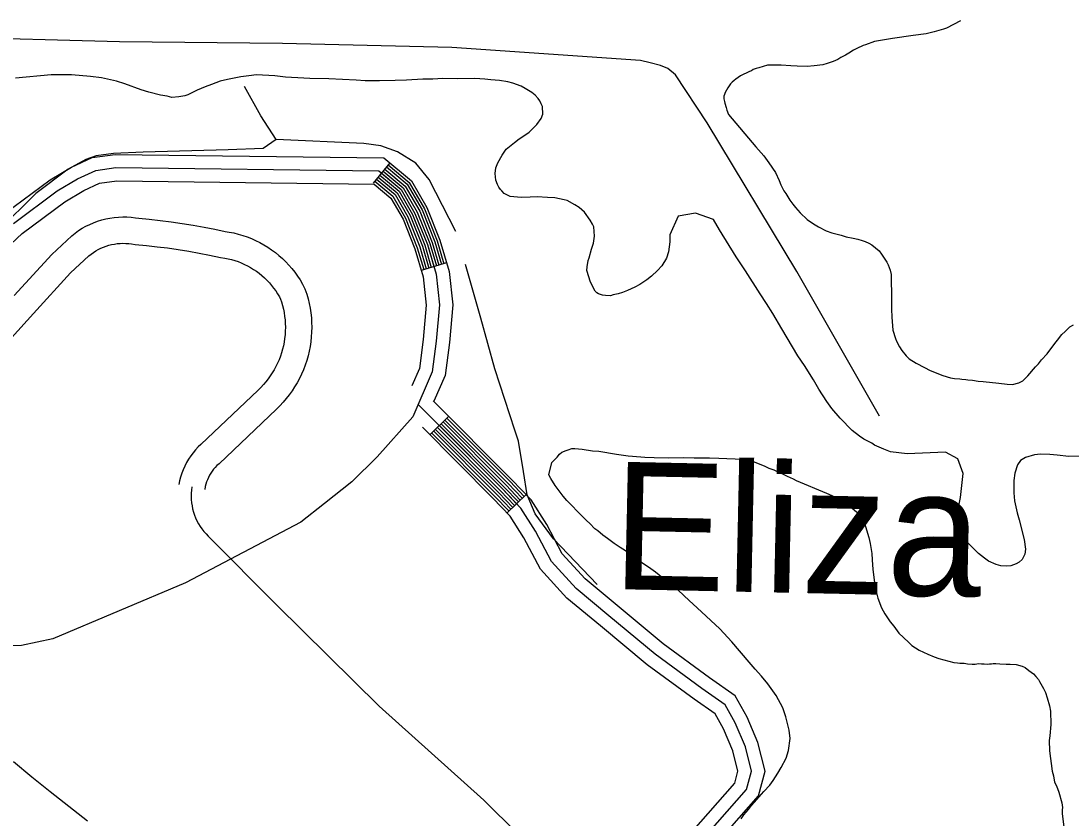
# Model space of a CAD drawing. Extents: x 3297753 to 3335611, y 652252 to 677623.
# Drawn here: x 3312458 to 3313653, y 665060 to 665967 of the extents above; entities that cross this region are included whole.
import ezdxf

# ---------------------------------------------------------------- set-up
doc = ezdxf.new("R2010")
doc.units = 0
for name, color, linetype in [('V-ROAD-CNTR', 7, 'Continuous'), ('V-SITE-VEGE', 7, 'Continuous'), ('V-TOPO-GNAM-IDEN', 7, 'Continuous'), ('V-TOPO-SHOR', 7, 'Continuous')]:
    doc.layers.add(name, color=color, linetype=linetype)

msp = doc.modelspace()

# ---------------------------------------------------------------- linework, layer by layer
at = {"layer": 'V-ROAD-CNTR'}
for p, q in [((3312877.8, 665805.4), (3312858.6, 665782.3)), ((3312942.2, 665691.6), (3312913.4, 665683.1)), ((3312923.4, 665495.9), (3312944.7, 665517.1)), ((3313011.1, 665407.2), (3313032.7, 665427.9))]:
    msp.add_line(p, q, dxfattribs=at)
for points in [[(3311955.5, 665065.3), (3312290.8, 665489.1), (3312311.5, 665592), (3312335.9, 665643.7), (3312374.1, 665686.5), (3312440, 665748.1), (3312491, 665786.3), (3312515.4, 665800.7), (3312538.9, 665811.5), (3312565, 665815.1), (3312870.8, 665811.2), (3312902.2, 665785), (3312919.9, 665754.5), (3312934.6, 665717.6), (3312945.1, 665681.7), (3312949.3, 665644), (3312945.5, 665601.1), (3312940.6, 665563.6), (3312927.8, 665534.1)], [(3312875.8, 665803.1), (3312899.9, 665783.1), (3312917.2, 665753.2), (3312931.7, 665716.6), (3312939.3, 665690.7)], [(3312449.6, 665736.6), (3312499.3, 665773.8), (3312522.3, 665787.4), (3312543.2, 665796.9), (3312565.9, 665800.1), (3312865.3, 665796.3), (3312890.6, 665775.2), (3312906.3, 665748), (3312920.4, 665712.7), (3312930.3, 665678.7), (3312934.2, 665643.8), (3312930.5, 665602.7), (3312926, 665567.6), (3312903.8, 665516.4), (3312863.2, 665470.9), (3312834.3, 665442.3), (3312803.2, 665417.7), (3312776.5, 665396.5), (3312645.2, 665327.4), (3312494, 665263.6), (3312458.7, 665256.2), (3312425.7, 665255.8)], [(3312864.3, 665789.3), (3312885.9, 665771.3), (3312900.9, 665745.4), (3312914.7, 665710.8), (3312922, 665685.7)], [(3312866.2, 665791.6), (3312888.2, 665773.3), (3312903.6, 665746.7), (3312917.5, 665711.8), (3312924.9, 665686.5)], [(3312868.2, 665793.9), (3312890.6, 665775.2), (3312906.3, 665748), (3312920.4, 665712.7), (3312927.8, 665687.4)], [(3312870.1, 665796.2), (3312892.9, 665777.2), (3312909, 665749.3), (3312923.2, 665713.7), (3312930.7, 665688.2)], [(3312872, 665798.5), (3312895.2, 665779.1), (3312911.7, 665750.6), (3312926, 665714.7), (3312933.5, 665689)], [(3312873.9, 665800.8), (3312897.6, 665781.1), (3312914.5, 665751.9), (3312928.9, 665715.7), (3312936.4, 665689.9)], [(3312329.5, 665529.4), (3312340.2, 665582.5), (3312361.2, 665626.9), (3312395.6, 665665.5), (3312459.3, 665725), (3312507.7, 665761.3), (3312529.3, 665774), (3312547.4, 665782.4), (3312566.9, 665785.1), (3312859.8, 665781.4), (3312878.9, 665765.4), (3312892.8, 665741.4), (3312906.2, 665707.8), (3312915.5, 665675.8), (3312919.1, 665643.7), (3312915.6, 665604.3), (3312911.4, 665571.6), (3312902.7, 665551.7)], [(3312860.5, 665784.6), (3312881.3, 665767.4), (3312895.5, 665742.7), (3312909, 665708.8), (3312916.3, 665684)], [(3312862.4, 665787), (3312883.6, 665769.3), (3312898.2, 665744), (3312911.8, 665709.8), (3312919.1, 665684.8)], [(3312450.2, 665654.5), (3312493, 665701.3), (3312515.7, 665722.5), (3312519.6, 665725.6), (3312523.5, 665728.4), (3312527.6, 665731), (3312531.8, 665733.4), (3312536.2, 665735.5), (3312540.6, 665737.4), (3312545.2, 665739.1), (3312549.8, 665740.5), (3312554.5, 665741.7), (3312559.2, 665742.7), (3312564, 665743.4), (3312568.8, 665743.8), (3312573.7, 665744), (3312578.5, 665743.9), (3312583.3, 665743.6), (3312588.1, 665743), (3312591.9, 665742.4), (3312603.7, 665741.3), (3312616.3, 665739.9), (3312628.8, 665738.3), (3312641.3, 665736.5), (3312653.8, 665734.5), (3312666.3, 665732.3), (3312678.7, 665729.9), (3312690.5, 665727.3), (3312694.9, 665726.7), (3312700.1, 665725.7), (3312705.2, 665724.4), (3312710.3, 665722.9), (3312715.3, 665721.2), (3312720.2, 665719.3), (3312725, 665717.2), (3312729.7, 665714.8), (3312734.3, 665712.3), (3312738.8, 665709.5), (3312743.2, 665706.6), (3312747.5, 665703.4), (3312751.5, 665700.1), (3312755.5, 665696.6), (3312759.3, 665692.9), (3312762.9, 665689.1), (3312766.3, 665685.1), (3312769.6, 665680.9), (3312772.6, 665676.6), (3312775.5, 665672.2), (3312778.2, 665667.6), (3312781.1, 665662.2), (3312783.1, 665656.1), (3312784.6, 665650.8), (3312785.9, 665645.5), (3312786.9, 665640.1), (3312787.8, 665634.7), (3312788.4, 665629.2), (3312788.7, 665623.7), (3312788.8, 665618.3), (3312788.7, 665612.8), (3312788.3, 665607.3), (3312787.8, 665601.8), (3312786.9, 665596.4), (3312785.9, 665591), (3312784.6, 665585.7), (3312783.1, 665580.4), (3312781.3, 665575.2), (3312779.4, 665570.1), (3312777.2, 665565), (3312774.8, 665560.1), (3312772.2, 665555.3), (3312769.4, 665550.6), (3312766.4, 665546), (3312763.2, 665541.5), (3312759.8, 665537.2), (3312756.2, 665533), (3312752.5, 665529), (3312748.7, 665525.3), (3312683.3, 665463.1), (3312680.9, 665460.9), (3312679, 665458.9), (3312677.2, 665456.8), (3312675.5, 665454.6), (3312674, 665452.3), (3312672.6, 665449.9), (3312671.3, 665447.4), (3312670.2, 665444.9), (3312669.2, 665442.3), (3312668.4, 665439.7), (3312667.7, 665437), (3312667.1, 665433.9)], [(3312421.6, 665578.7), (3312472.3, 665634.2), (3312514.4, 665680.2), (3312535.3, 665699.7), (3312537.7, 665701.6), (3312540.3, 665703.5), (3312543, 665705.2), (3312545.9, 665706.8), (3312548.8, 665708.3), (3312551.8, 665709.6), (3312554.8, 665710.7), (3312557.9, 665711.7), (3312561.1, 665712.5), (3312564.3, 665713.1), (3312567.5, 665713.6), (3312570.8, 665713.9), (3312574, 665714), (3312577.3, 665713.9), (3312580.5, 665713.7), (3312583.8, 665713.3), (3312588, 665712.6), (3312600.7, 665711.4), (3312612.8, 665710.1), (3312624.8, 665708.6), (3312636.8, 665706.9), (3312648.8, 665705), (3312660.7, 665702.8), (3312672.6, 665700.5), (3312685.1, 665697.8), (3312689.8, 665697.1), (3312693.6, 665696.3), (3312697.5, 665695.4), (3312701.3, 665694.3), (3312705, 665693.1), (3312708.7, 665691.6), (3312712.3, 665690), (3312715.8, 665688.3), (3312719.2, 665686.4), (3312722.6, 665684.3), (3312725.9, 665682.1), (3312729, 665679.8), (3312732.1, 665677.3), (3312735, 665674.6), (3312737.9, 665671.9), (3312740.6, 665669), (3312743.1, 665666), (3312745.5, 665662.9), (3312747.8, 665659.7), (3312750, 665656.4), (3312752, 665653), (3312753.4, 665650.3), (3312754.4, 665647.2), (3312755.6, 665643.2), (3312756.6, 665639.1), (3312757.4, 665635), (3312758, 665630.8), (3312758.5, 665626.7), (3312758.7, 665622.5), (3312758.8, 665618.3), (3312758.7, 665614.1), (3312758.5, 665609.9), (3312758, 665605.7), (3312757.4, 665601.6), (3312756.6, 665597.4), (3312755.6, 665593.3), (3312754.4, 665589.3), (3312753.1, 665585.3), (3312751.6, 665581.4), (3312749.9, 665577.6), (3312748.1, 665573.8), (3312746.1, 665570.1), (3312743.9, 665566.5), (3312741.6, 665563), (3312739.2, 665559.6), (3312736.6, 665556.3), (3312733.9, 665553.1), (3312731, 665550), (3312727.8, 665546.9), (3312662.7, 665484.9), (3312659.7, 665482.2), (3312656.7, 665478.9), (3312653.8, 665475.5), (3312651.1, 665472), (3312648.6, 665468.2), (3312646.3, 665464.4), (3312644.3, 665460.4), (3312642.5, 665456.3), (3312640.9, 665452.2), (3312639.5, 665447.9), (3312638.4, 665443.6), (3312637.7, 665439.6)], [(3312733.7, 664428.5), (3312767.9, 664466.7), (3312972.7, 664738.4), (3313283.8, 665092.3), (3313289.3, 665113.1), (3313282.3, 665141), (3313270.9, 665168), (3313259.4, 665188.7), (3313232.8, 665207.3), (3313179.7, 665246.2), (3313127, 665290), (3313089.7, 665321), (3313061.6, 665351.7), (3313043.3, 665386.4), (3313026.7, 665412.6), (3313005.9, 665434.3), (3312910.5, 665530.2)], [(3312755.5, 664430.5), (3312779.5, 664457.2), (3312984.4, 664728.9), (3313297.4, 665085.1), (3313304.8, 665113), (3313296.5, 665145.8), (3313284.4, 665174.5), (3313270.9, 665199), (3313241.6, 665219.5), (3313188.9, 665258), (3313136.6, 665301.6), (3313100.1, 665331.9), (3313074, 665360.4), (3313056.3, 665393.9), (3313038.6, 665421.9), (3313016.6, 665444.8), (3312927.2, 665534.6)], [(3313030.6, 665425.9), (3313014.5, 665442.7), (3312942.6, 665514.9)], [(3312731.9, 664449), (3312756.3, 664476.3), (3312961.1, 664747.8), (3313270.2, 665099.6), (3313273.8, 665113.2), (3313268, 665136.2), (3313257.4, 665161.4), (3313248, 665178.4), (3313224.1, 665195.1), (3313170.5, 665234.3), (3313117.5, 665278.5), (3313079.3, 665310.1), (3313049.2, 665343), (3313030.3, 665378.9), (3313014.8, 665403.3), (3312995.1, 665423.8), (3312914.9, 665504.5)], [(3313017.6, 665413.4), (3313001.6, 665430.1), (3312929.8, 665502.2)], [(3313019.7, 665415.5), (3313003.7, 665432.2), (3312931.9, 665504.4)], [(3313021.9, 665417.6), (3313005.9, 665434.3), (3312934.1, 665506.5)], [(3313024.1, 665419.6), (3313008, 665436.4), (3312936.2, 665508.6)], [(3313026.2, 665421.7), (3313010.2, 665438.5), (3312938.3, 665510.7)], [(3313028.4, 665423.8), (3313012.3, 665440.6), (3312940.4, 665512.8)], [(3313013.3, 665409.3), (3312997.3, 665425.9), (3312925.5, 665498)], [(3313015.4, 665411.3), (3312999.4, 665428), (3312927.7, 665500.1)], [(3312652.4, 665436.7), (3312651.9, 665433.1), (3312651.6, 665429.5), (3312651.5, 665425.9), (3312651.7, 665422.3), (3312652, 665418.7), (3312652.6, 665415.1), (3312653.3, 665411.6), (3312654.2, 665408.1), (3312655.4, 665404.7), (3312656.7, 665401.3), (3312658.2, 665398), (3312659.9, 665394.8), (3312661.8, 665391.8), (3312663.9, 665388.8), (3312666.1, 665385.9), (3312668.5, 665383.2), (3312671, 665380.6), (3312749.1, 665302), (3312865.4, 665187.2), (3312984.7, 665080.2), (3313023.3, 665041.7)], [(3312533.6, 665056.1), (3312512.4, 665072.8), (3312491.2, 665089.6), (3312470.2, 665106.5), (3312449.4, 665123.6)]]:
    msp.add_lwpolyline(points, dxfattribs=at)
at = {"layer": 'V-SITE-VEGE'}
for points in [[(3313527.3, 665967.3), (3313511.2, 665958.8), (3313507.7, 665957.6), (3313497.1, 665954.6), (3313488, 665952.5), (3313473.4, 665950.3), (3313449.8, 665947.2), (3313429.3, 665943.7), (3313419.1, 665940), (3313416.3, 665939.2), (3313409.3, 665935.5), (3313405.3, 665933.9), (3313399.9, 665930.2), (3313396.3, 665928.2), (3313390.9, 665925.3), (3313387.7, 665923.3), (3313382.2, 665920.9), (3313375.6, 665918.4), (3313370.4, 665917.1), (3313360.6, 665915.8), (3313352.7, 665915.3), (3313341.2, 665915.5), (3313334.1, 665915.8), (3313323, 665916.8), (3313307.6, 665916.6), (3313302.5, 665915.3), (3313297.8, 665913.6), (3313294.6, 665912.8), (3313291.1, 665911.6), (3313289.2, 665910.3), (3313287.2, 665909.5), (3313276.6, 665904.6), (3313271.5, 665900.6), (3313269.6, 665899.4), (3313267.2, 665897.4), (3313265.3, 665895.4), (3313262.2, 665891), (3313260.7, 665888.2), (3313259.5, 665885.4), (3313258.4, 665883.4), (3313258, 665881.4), (3313258, 665878.3), (3313258.5, 665875.5), (3313258.9, 665873.5), (3313260.6, 665868.4), (3313261.4, 665865.3), (3313263.1, 665860.6)], [(3312998.3, 665785.8), (3312997.4, 665793.3), (3312998.5, 665800), (3313000.8, 665805.6), (3313005.4, 665814.3), (3313010, 665821.1), (3313019.4, 665828.8), (3313024.8, 665832.8), (3313032.3, 665837.6), (3313036.2, 665840.5), (3313041.3, 665845.3), (3313045.1, 665849.3), (3313049.8, 665856.1), (3313051.7, 665860.9), (3313051.5, 665869.5), (3313049.9, 665872.7), (3313048.3, 665876.2), (3313046.7, 665878.6), (3313043.1, 665882.5), (3313039.4, 665885.6), (3313031.9, 665890.2), (3313027.1, 665892.9), (3313017.6, 665896.3), (3313012, 665897.8), (3313002.5, 665899.2), (3312992.6, 665899.9), (3312985.9, 665900.9), (3312974.4, 665901.5), (3312954.7, 665901.2), (3312938.1, 665901.4), (3312926.6, 665900.8), (3312915.2, 665900.6), (3312896.6, 665899.6), (3312883.6, 665899.4), (3312865.8, 665898.7), (3312849.6, 665898.8), (3312839.3, 665899.5), (3312808.1, 665901), (3312786.7, 665901.4), (3312780, 665901.7), (3312759.1, 665903), (3312746.8, 665904.4), (3312725.8, 665905.6), (3312717.2, 665904.7), (3312708.1, 665903.4), (3312693.1, 665900.4), (3312684.5, 665898.3), (3312674.6, 665894.6), (3312667.6, 665892.1), (3312658.5, 665888.4), (3312653.8, 665885.9), (3312648, 665883.1), (3312644.4, 665881.9), (3312637.7, 665880.6), (3312629.8, 665880), (3312624.3, 665881.5), (3312616.7, 665882.6), (3312603.3, 665886), (3312594.9, 665888.6), (3312576.3, 665895.4), (3312566.7, 665898.4), (3312549.7, 665902.1), (3312537, 665903.9), (3312515.3, 665905.5), (3312492.3, 665905.6), (3312451.7, 665901.8)], [(3313263.1, 665860.6), (3313294.4, 665823.9), (3313303.3, 665813.4), (3313308.9, 665805.6), (3313316.6, 665794.6), (3313320.7, 665785.6), (3313322.8, 665780.5), (3313326, 665773.8), (3313328.4, 665770.7), (3313332.9, 665762.9), (3313336.5, 665758.6), (3313339.4, 665754.7), (3313344.6, 665748.8), (3313352.6, 665741), (3313359.8, 665736), (3313365.4, 665732.5), (3313374.1, 665728.3), (3313380.9, 665725.7), (3313391.2, 665723.1), (3313397.2, 665721.2), (3313405.1, 665719.7), (3313410.2, 665718.6), (3313415.4, 665717.1), (3313418.6, 665716), (3313423, 665714.1), (3313426.1, 665712.1), (3313434.5, 665705.2), (3313437.4, 665701.6), (3313443.4, 665692.3), (3313444.7, 665689.5), (3313447.1, 665683.2), (3313448.4, 665678.5), (3313448.8, 665649.3), (3313448.6, 665639), (3313449.1, 665629.9), (3313449.2, 665624.8), (3313450.2, 665614.9), (3313453.1, 665605.5), (3313454.3, 665602.7), (3313457.6, 665596.1), (3313460.4, 665591.8), (3313465.2, 665585.9), (3313468.8, 665582.4), (3313476.8, 665577.4), (3313486, 665572.4), (3313492.7, 665569), (3313507.1, 665563.3), (3313515.8, 665561), (3313520.5, 665559.9), (3313526.5, 665559.6), (3313528.5, 665559.2), (3313533.2, 665558.9), (3313535.6, 665558.6), (3313540.7, 665558.2), (3313547.4, 665557.2), (3313553, 665556.5), (3313570.8, 665554.8), (3313580.3, 665553.7), (3313586.2, 665553.4), (3313593.7, 665555.1), (3313598, 665557.5), (3313603.9, 665563.2), (3313612.4, 665573.2), (3313615.9, 665576.8), (3313619.4, 665581.2), (3313625.6, 665588), (3313634.5, 665600), (3313637.6, 665603.6), (3313642.6, 665610), (3313646.1, 665613.6), (3313651.6, 665618.8), (3313655.9, 665621.3)], [(3313589, 665452.3), (3313587.9, 665444), (3313587.7, 665429.8), (3313588.7, 665420.7), (3313591.6, 665407.3), (3313594.1, 665399.1), (3313599.6, 665377), (3313601, 665366), (3313600.3, 665360), (3313597.2, 665354.1), (3313594.1, 665351.2), (3313590.6, 665349.2), (3313584.3, 665346.8), (3313579.9, 665346.3), (3313573.2, 665347), (3313567.6, 665348.5), (3313558.9, 665352.3), (3313554.5, 665355.4), (3313547.7, 665360.8), (3313536.1, 665372.1), (3313531.3, 665377.1), (3313526.4, 665385.4), (3313523.3, 665405.9), (3313527, 665424.5), (3313530.1, 665451.8), (3313524.3, 665468.7), (3313510, 665476.4), (3313466.5, 665474.5), (3313447.5, 665476.6), (3313440, 665479.7), (3313429.3, 665484.2), (3313426.1, 665486.5), (3313417.3, 665491.2), (3313412.1, 665494.6), (3313403.7, 665500.8), (3313390.1, 665514.8), (3313380.8, 665525.8), (3313375.2, 665534), (3313365.8, 665548), (3313359.8, 665558.6), (3313349.6, 665574.7), (3313342, 665586), (3313323.7, 665616.5), (3313313.6, 665634.2), (3313306.3, 665645.5), (3313299, 665656.5), (3313282.4, 665682.7), (3313271.9, 665698.7), (3313252.8, 665729.2), (3313245.9, 665741), (3313225.7, 665748.2), (3313206, 665744.7), (3313196.4, 665723.6), (3313196.5, 665715.7), (3313194.7, 665704.2), (3313192.5, 665697.1), (3313187.1, 665688.3), (3313182.4, 665683.1), (3313175.4, 665676.7), (3313170.3, 665672.3), (3313162.1, 665667), (3313156.6, 665664.1), (3313148, 665660.1), (3313142.5, 665658), (3313137.4, 665656.3), (3313131.9, 665655.1), (3313128.7, 665654.2), (3313123.2, 665654.5), (3313119.6, 665654.9), (3313115.3, 665656.4), (3313113.3, 665657.5), (3313111.3, 665659.5), (3313106, 665669.7), (3313101.8, 665683.1), (3313102.2, 665687), (3313103.6, 665694.5), (3313104.4, 665697.3), (3313107.4, 665707.2), (3313109.6, 665714), (3313110.7, 665721.9), (3313109.8, 665732.6), (3313108.5, 665735.7), (3313105.7, 665740.4), (3313099.2, 665749.4), (3313093.2, 665754.8), (3313088.4, 665757.9), (3313079.7, 665762.5), (3313076.1, 665763.6), (3313065.4, 665765.5), (3313057.1, 665766.1), (3313045.2, 665766.7), (3313037.3, 665766.6), (3313027.1, 665766.1), (3313014.8, 665767.1), (3313010, 665769.3), (3313008, 665770.5), (3313005.2, 665773.6), (3313003.6, 665775.2), (3313001.6, 665777.9), (3313000.4, 665780.7), (3312998.3, 665785.8)], [(3313060.9, 665446.3), (3313058.8, 665450.6), (3313062.2, 665464.5), (3313068, 665470.5), (3313070.7, 665474.1), (3313073.5, 665476.2), (3313078.2, 665478.2), (3313080.5, 665479), (3313084.8, 665480.3), (3313088.4, 665480.3), (3313096.7, 665479.7), (3313108.2, 665477.9), (3313115.7, 665477.2), (3313135.5, 665474), (3313149, 665472.2), (3313153.7, 665471.5), (3313168, 665470.5), (3313178.6, 665470.3), (3313194.8, 665469.7), (3313211.8, 665470), (3313224.1, 665469.8), (3313241.5, 665469.7), (3313252.1, 665469.4), (3313279.8, 665468.3), (3313283.4, 665468.3), (3313287.3, 665467.2), (3313303.6, 665460.7), (3313309.2, 665458.1), (3313314.8, 665456.2), (3313319.1, 665453.9), (3313324.7, 665451.6), (3313329.9, 665448.9), (3313336.7, 665445.8), (3313340.2, 665443.9), (3313374.8, 665429.4), (3313380.8, 665426.8), (3313387.2, 665423.3), (3313395.9, 665418.3), (3313401.5, 665414.4), (3313408.7, 665408.2), (3313414.4, 665402), (3313416, 665399.6), (3313417.6, 665396.5), (3313418.9, 665391.8), (3313423, 665379.2), (3313424.3, 665372.1), (3313426.1, 665360.7), (3313426.6, 665353.6), (3313427.5, 665342.5), (3313429.8, 665324.8), (3313431.1, 665317.7), (3313433.2, 665310.2), (3313437.3, 665299.2), (3313441, 665292.2), (3313447, 665283.2), (3313451.4, 665278.1), (3313457.1, 665270.3), (3313467.9, 665259.8), (3313471.9, 665256.3), (3313480.3, 665250.9), (3313489.9, 665246.3), (3313497, 665243.3), (3313502.6, 665241.4), (3313519.6, 665236.9), (3313523.6, 665236.6), (3313526.4, 665236.2), (3313531.5, 665235.9), (3313535.1, 665235.5), (3313540.6, 665234.8), (3313543.8, 665234.9), (3313547.7, 665235.7), (3313550.9, 665235.4), (3313554, 665235.4), (3313558, 665235.1), (3313560, 665235.5), (3313562.3, 665235.2), (3313564.3, 665235.6), (3313567.5, 665235.7), (3313571.8, 665235.3), (3313579.3, 665235), (3313583.7, 665235.1), (3313590.4, 665234.4), (3313597.5, 665232.6), (3313600.7, 665231), (3313605.1, 665227.9), (3313610.3, 665224.1), (3313612.7, 665220.9), (3313615.9, 665217.4), (3313617.2, 665215.1), (3313621.6, 665207.2), (3313623.7, 665202.5), (3313625.7, 665196.6), (3313628.3, 665187.6), (3313629.5, 665181.3), (3313629.8, 665166.3), (3313628.8, 665153.2), (3313628.1, 665148.1), (3313628.3, 665136.2), (3313631.4, 665113), (3313633, 665107.9), (3313634.3, 665100.8)], [(3313670.1, 665471.7), (3313650.3, 665471.4), (3313637.2, 665472.8), (3313628.9, 665473.5), (3313618.3, 665474.1), (3313611.2, 665473.2), (3313601.3, 665470.3), (3313595.5, 665466.6), (3313592, 665461.8), (3313589, 665452.3)], [(3313277.4, 665058.9), (3313280.5, 665063.3), (3313285.9, 665069.7), (3313289.4, 665074.1), (3313295.3, 665080.9), (3313303.4, 665090.1), (3313310, 665097.4), (3313313.9, 665102.6), (3313319.3, 665110.9), (3313323.1, 665117.3), (3313328.9, 665128.1), (3313331.5, 665136.8), (3313333.3, 665150.3), (3313332, 665159.7), (3313328.2, 665175.1), (3313324.9, 665185.3), (3313317.5, 665199.4), (3313307.8, 665212.7), (3313300.6, 665221.3), (3313293.4, 665229.1), (3313286.5, 665237.3), (3313266.8, 665260.3), (3313253.2, 665275.1), (3313227.5, 665299.2), (3313218.3, 665307.3), (3313205.9, 665319), (3313195.1, 665327.9), (3313188.3, 665332.9), (3313179.9, 665339.5), (3313174.7, 665343.4), (3313164.3, 665350.7), (3313153.1, 665359.3), (3313149.9, 665361.2), (3313139.9, 665367.7), (3313133.1, 665372.4), (3313125.5, 665377.8), (3313120.3, 665381.7), (3313114.3, 665386.7), (3313111.1, 665389), (3313105.5, 665394.9), (3313101.5, 665398.4), (3313090.3, 665410), (3313085.9, 665414.3), (3313079, 665421.3), (3313075, 665426), (3313065.7, 665438.1), (3313060.9, 665446.3)], [(3313634.3, 665100.8), (3313636.4, 665096.5), (3313638.9, 665089.4), (3313642.6, 665077.2), (3313643.1, 665071.7), (3313642.7, 665069.3), (3313642.8, 665064.5)], [(3313642.8, 665064.5), (3313645.9, 665040.5)]]:
    msp.add_lwpolyline(points, dxfattribs=at)
at = {"layer": 'V-TOPO-SHOR'}
for points in [[(3313434.8, 665517.1), (3313340.9, 665681.8), (3313238.8, 665851.2), (3313202.9, 665905.5), (3313193.9, 665912.9), (3313185.6, 665916.3), (3313173.8, 665919.5), (3313162.8, 665922.1), (3312948.4, 665936.6), (3312755.4, 665941.2), (3312570, 665943.2), (3312372.1, 665948.4), (3312230, 665949.6), (3312108.3, 665960.1), (3312054.1, 665958.6), (3312046.5, 665957.1), (3312040.4, 665954.2), (3312036.3, 665951.4), (3311937.2, 665833.2), (3311786.3, 665645.5), (3311646.9, 665468.2), (3311634.1, 665455)], [(3312952.8, 665727.3), (3312922.4, 665786.6), (3312907.2, 665805.2), (3312886.5, 665818.1), (3312867.6, 665825), (3312848.1, 665827.6), (3312748.4, 665831.9), (3312730.8, 665859.2), (3312712.4, 665892.3)], [(3312748.4, 665831.9), (3312733.6, 665821.9), (3312693.7, 665820.3), (3312597, 665817.5), (3312563.3, 665816), (3312543.6, 665813.4), (3312531.6, 665809.4), (3312511.7, 665798.3), (3312474.8, 665770.8), (3312432.2, 665728.7), (3312389.9, 665683.2)], [(3313113.5, 665325.7), (3313064, 665377.6), (3313043.1, 665406.1), (3313034, 665427.7), (3313029.7, 665454.3), (3313024.3, 665488.9), (3313019.9, 665501.2), (3312997.1, 665570.9), (3312981.3, 665628.8), (3312963.8, 665689.8)]]:
    msp.add_lwpolyline(points, dxfattribs=at)

# ---------------------------------------------------------------- texts
at = {"layer": 'V-TOPO-GNAM-IDEN'}
msp.add_text('Eliza', height=145, rotation=358.7818, dxfattribs=at).set_placement((3313129.7, 665320.5))

doc.saveas('drawing.dxf')
